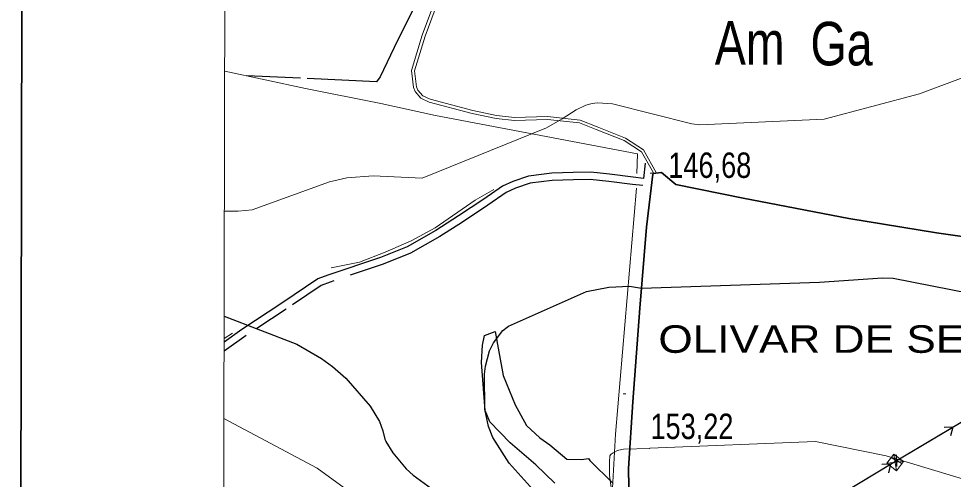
# Model space of a CAD drawing. Extents: x 483840 to 488445, y 4386047 to 4389027.
# Drawn here: x 484035.4 to 484357.8, y 4386749.2 to 4386908 of the extents above; entities that cross this region are included whole.
import ezdxf
from ezdxf.enums import TextEntityAlignment as Align

# ---------------------------------------------------------------- set-up
doc = ezdxf.new("R2010")
doc.units = 0
doc.header["$LTSCALE"] = 4
doc.linetypes.add('LONG_DASHED', pattern=[7.5, 6, -1.5])
doc.linetypes.add('MEDIUM_DASHED', pattern=[4.5, 3, -1.5])
for name, color, linetype, lineweight in [('1', 7, 'Continuous', 13), ('25', 7, 'LONG_DASHED', 25), ('38', 7, 'Continuous', 25), ('43', 7, 'Continuous', 25), ('51', 7, 'Continuous', 13), ('6', 7, 'Continuous', 35), ('7', 7, 'Continuous', 13), ('8', 7, 'Continuous', 25), ('9', 7, 'Continuous', 13)]:
    doc.layers.add(name, color=color, linetype=linetype, lineweight=lineweight)
doc.layers.add('31', color=7, linetype='Continuous')
doc.layers.add('5', color=7, linetype='Continuous')

msp = doc.modelspace()

# ---------------------------------------------------------------- linework, layer by layer
at = {"layer": '1', "lineweight": 35}
msp.add_lwpolyline([(484040.1, 4388831.88), (487756.5, 4388824.71), (487751.76, 4386369.72), (484035.36, 4386376.89)], close=True, dxfattribs=at)
at = {"layer": '1'}
msp.add_lwpolyline([(484110.5, 4388760.3), (487685.8, 4388753.5), (487681.9, 4386441.2), (484105.5, 4386448.1)], close=True, dxfattribs=at)
at = {"layer": '25'}
for points in [[(484202.64, 4387077.08), (484200.68, 4387063.34), (484200, 4387046.26), (484199.25, 4387025.29), (484199.04, 4387005.97), (484198.07, 4386994.39), (484197.21, 4386978.48), (484196.03, 4386972.72), (484193.75, 4386963.07), (484190.26, 4386954.32), (484185.8, 4386946.36), (484180.87, 4386934.45), (484174.32, 4386916.91), (484166.1, 4386900.52), (484160.04, 4386887.99), (484158.86, 4386886.19), (484132.58, 4386887.55), (484114.07, 4386888.28)], [(484220.31, 4386747.9), (484213.85, 4386754.21), (484204.92, 4386761.78), (484197.96, 4386769.04), (484196.33, 4386772.96), (484195.02, 4386789.48), (484195.37, 4386795.41), (484196.07, 4386798.75), (484199.74, 4386800.21), (484201.05, 4386793.12), (484202.57, 4386784.96), (484206.7, 4386774.84), (484210.53, 4386767.72), (484215.21, 4386763.48), (484218.59, 4386761.04), (484224.49, 4386756.18), (484229.53, 4386756.02), (484231.94, 4386756.39), (484232.46, 4386755.62), (484240.38, 4386747.89)]]:
    msp.add_lwpolyline(points, dxfattribs=at)
at = {"layer": '38'}
msp.add_line((484251.57, 4386858.21), (484250.97, 4386852.95), dxfattribs=at)
at = {"layer": '38', "lineweight": 13}
for points in [[(484196.79, 4386960.29), (484190.43, 4386944.41), (484182.7, 4386924.24), (484174.6, 4386902.33), (484170.89, 4386890.12), (484171.58, 4386884.27), (484172.2, 4386882.87), (484174.15, 4386880.59), (484177.01, 4386879.27), (484191.82, 4386875.34), (484200.09, 4386873.57), (484206.39, 4386872.96), (484217.81, 4386873.23), (484228.87, 4386872.07), (484234.61, 4386869.83), (484244.23, 4386865.96), (484250.27, 4386862.07), (484254.4, 4386854.83)], [(484197.55, 4386960.14), (484191.38, 4386944.05), (484183.65, 4386923.88), (484175.56, 4386902.01), (484171.92, 4386890.03), (484172.57, 4386884.54), (484173.07, 4386883.42), (484174.78, 4386881.42), (484177.36, 4386880.23), (484192.06, 4386876.33), (484200.25, 4386874.58), (484206.43, 4386873.98), (484217.85, 4386874.25), (484229.11, 4386873.07), (484234.98, 4386870.77), (484244.7, 4386866.87), (484251, 4386862.81), (484255.48, 4386854.78)]]:
    msp.add_lwpolyline(points, dxfattribs=at)
at = {"layer": '38'}
msp.add_lwpolyline([(484250.97, 4386852.95), (484247.41, 4386853.38), (484239.23, 4386854.37), (484232.72, 4386855.08), (484226.68, 4386855.01), (484219.28, 4386854.74), (484211.26, 4386853.75), (484205.81, 4386851.89), (484202.35, 4386850.3), (484195.84, 4386845.84), (484187.16, 4386839.99), (484179.35, 4386835.02), (484169.45, 4386829.38), (484160.24, 4386825.7), (484141.98, 4386819.57), (484138.58, 4386818.27), (484126.21, 4386809.93), (484112.41, 4386800.82), (484106.25, 4386796.44)], dxfattribs=at)
at = {"layer": '38', "linetype": 'MEDIUM_DASHED'}
msp.add_lwpolyline([(484250.67, 4386850.46), (484247.11, 4386850.89), (484238.94, 4386851.88), (484232.6, 4386852.57), (484226.74, 4386852.5), (484219.48, 4386852.24), (484211.83, 4386851.29), (484206.74, 4386849.56), (484203.58, 4386848.11), (484197.24, 4386843.77), (484188.53, 4386837.9), (484180.64, 4386832.87), (484170.54, 4386827.12), (484161.11, 4386823.35), (484142.83, 4386817.21), (484139.74, 4386816.03), (484127.6, 4386807.85), (484113.82, 4386798.75), (484106.25, 4386793.36)], dxfattribs=at)
at = {"layer": '43'}
for p, q in [((484340.45, 4386756.91), (484357.64, 4386767.13)), ((484357.64, 4386767.13), (484354.64, 4386767.09)), ((484357.64, 4386767.13), (484356.9, 4386764.22)), ((484338.33, 4386753.63), (484338.28, 4386757.62)), ((484319.03, 4386744.02), (484336.16, 4386754.35)), ((484336.16, 4386754.35), (484333.15, 4386754.29)), ((484336.16, 4386754.35), (484335.44, 4386751.44)), ((484340.05, 4386754.65), (484336.56, 4386756.6))]:
    msp.add_line(p, q, dxfattribs=at)
at = {"layer": '43', "lineweight": 13}
for p, q in [((484337.35, 4386757.9), (484338.19, 4386752.15)), ((484334.88, 4386754.72), (484340.66, 4386755.33))]:
    msp.add_line(p, q, dxfattribs=at)
at = {"layer": '43'}
msp.add_lwpolyline([(484106.12, 4386615.59), (484337.37, 4386755.08), (484652.95, 4386942.58)], dxfattribs=at)
at = {"layer": '43', "lineweight": 13}
msp.add_lwpolyline([(484334.88, 4386754.72), (484337.35, 4386757.9), (484340.66, 4386755.33), (484338.19, 4386752.15)], close=True, dxfattribs=at)
at = {"layer": '51'}
msp.add_line((484109.14, 4386799.59), (484106.26, 4386797.72), dxfattribs=at)
for points in [[(484106.46, 4386889.9), (484134.29, 4386883.93), (484160.36, 4386878.8), (484179.21, 4386874.68), (484248.93, 4386861.45), (484248.6, 4386854.58)], [(484248.51, 4386849.6), (484241.33, 4386764.8), (484239.92, 4386739.91), (484239.51, 4386731.03), (484238.27, 4386720.73), (484237, 4386696.09), (484235.58, 4386680.73), (484233.32, 4386655.65), (484139.5, 4386672.88), (484106, 4386679.36)], [(484143.23, 4386822.06), (484153.01, 4386824.03), (484161.81, 4386827.52), (484170.76, 4386831.41), (484179.06, 4386835.94), (484192.9, 4386845.4), (484199.35, 4386849.07)]]:
    msp.add_lwpolyline(points, dxfattribs=at)
at = {"layer": '6'}
for points in [[(484300.09, 4386647.65), (484302.08, 4386649.19), (484303.54, 4386650.68), (484321.03, 4386666.13), (484324.65, 4386669.6), (484326.31, 4386674.79), (484325.39, 4386680.77), (484322.18, 4386686.43), (484314.3, 4386696.8), (484305.64, 4386707.18), (484296.98, 4386716.58), (484291.77, 4386720.05), (484280.55, 4386725.85), (484267.47, 4386731.29), (484253.74, 4386735.26), (484250.57, 4386737.27), (484247.98, 4386740.02), (484246.52, 4386742.77), (484245.89, 4386746.56), (484245.72, 4386752.89), (484247.25, 4386775.93), (484249.67, 4386808.2), (484252.03, 4386836.16), (484254.14, 4386854.36)], [(484254.2, 4386854.58), (484257.21, 4386854.98), (484262.08, 4386850.81), (484285.37, 4386846.1), (484321.78, 4386839.14), (484351.99, 4386834.18), (484364.12, 4386832.42)]]:
    msp.add_lwpolyline(points, dxfattribs=at)
at = {"layer": '7'}
for p, q in [((484253.25, 4386854.7), (484254.25, 4386854.7)), ((484243.89, 4386778.7), (484244.89, 4386778.7))]:
    msp.add_line(p, q, dxfattribs=at)
at = {"layer": '8'}
for points in [[(484213.9, 4386744.4), (484204.65, 4386754.79), (484198.99, 4386763.64), (484197.48, 4386767.35), (484196.21, 4386773.37), (484196.21, 4386773.4), (484196.13, 4386785.43), (484196.41, 4386788.22), (484197.86, 4386793.48), (484199.2, 4386796.21), (484202.46, 4386800.53), (484203.85, 4386801.63), (484204.39, 4386801.96), (484231.31, 4386813.97), (484239.04, 4386815.49), (484246.12, 4386815.75), (484250.28, 4386815.15), (484311.68, 4386817.16), (484333.39, 4386818.69), (484337.05, 4386818.59), (484383.87, 4386809.39)], [(484106.27, 4386805.42), (484131.38, 4386795.78), (484139.88, 4386790.79), (484143.64, 4386788.11), (484148.26, 4386784.02), (484156.62, 4386774.45), (484159.88, 4386769.15), (484161, 4386765.88), (484161.74, 4386763.05), (484162.01, 4386762.32), (484162.08, 4386762.17), (484164.48, 4386758.28), (484169.06, 4386752.83), (484171.45, 4386750.58), (484200.54, 4386729.47)]]:
    msp.add_lwpolyline(points, dxfattribs=at)
at = {"layer": '9'}
for points in [[(484376.33, 4386893.33), (484346.18, 4386882.06), (484313.25, 4386873.34), (484270.37, 4386871.37), (484267.61, 4386871.73), (484240.28, 4386878.62), (484235.07, 4386878.98), (484233.29, 4386878.81), (484231.01, 4386878.19), (484227.74, 4386876.62), (484222.93, 4386873.49), (484217.52, 4386870.43), (484174.61, 4386852.98), (484157.71, 4386853.83), (484148.61, 4386853.15), (484142.57, 4386851.74), (484115.88, 4386842.13), (484111.06, 4386841.61), (484106.35, 4386841.63)], [(484295.64, 4386663.41), (484294.53, 4386663.31), (484292.84, 4386663.5), (484278.8, 4386666.51), (484260.96, 4386675.56), (484240.55, 4386683.22), (484223.03, 4386691.25), (484188.53, 4386713.84), (484174.7, 4386726.58), (484138.31, 4386753.02), (484106.2, 4386770.2)], [(484366, 4386747.84), (484334.64, 4386757.31), (484310.26, 4386762.17), (484253.14, 4386759.88), (484253.08, 4386759.86), (484243.99, 4386759.54), (484242.49, 4386759.25), (484241.78, 4386759), (484240.91, 4386758.6), (484240.46, 4386758.32), (484239.81, 4386757.82), (484239.49, 4386757.47), (484239.43, 4386757.37), (484239.38, 4386757.26), (484239.29, 4386756.87), (484239.16, 4386755.68), (484239.24, 4386750.68), (484239.23, 4386750.65), (484239.22, 4386750.63), (484239.2, 4386750.59), (484240.25, 4386742.88)]]:
    msp.add_lwpolyline(points, dxfattribs=at)

# ---------------------------------------------------------------- texts
at = {"layer": '31', "width": 0.8}
for s, p in [('Am', (484287.59, 4386892.19)), ('Ga', (484319.27, 4386891.92))]:
    msp.add_text(s, height=15, dxfattribs=at).set_placement(p, align=Align.CENTER)
at = {"layer": '5', "width": 1.2}
msp.add_text('OLIVAR DE SES ROTES', height=9.5, dxfattribs=at).set_placement((484256.07, 4386792.8))
at = {"layer": '7', "width": 0.8}
for s, p in [('146,68', (484259.51, 4386853.12)), ('153,22', (484253.35, 4386763.08))]:
    msp.add_text(s, height=8.75, dxfattribs=at).set_placement(p)

doc.saveas('drawing.dxf')
